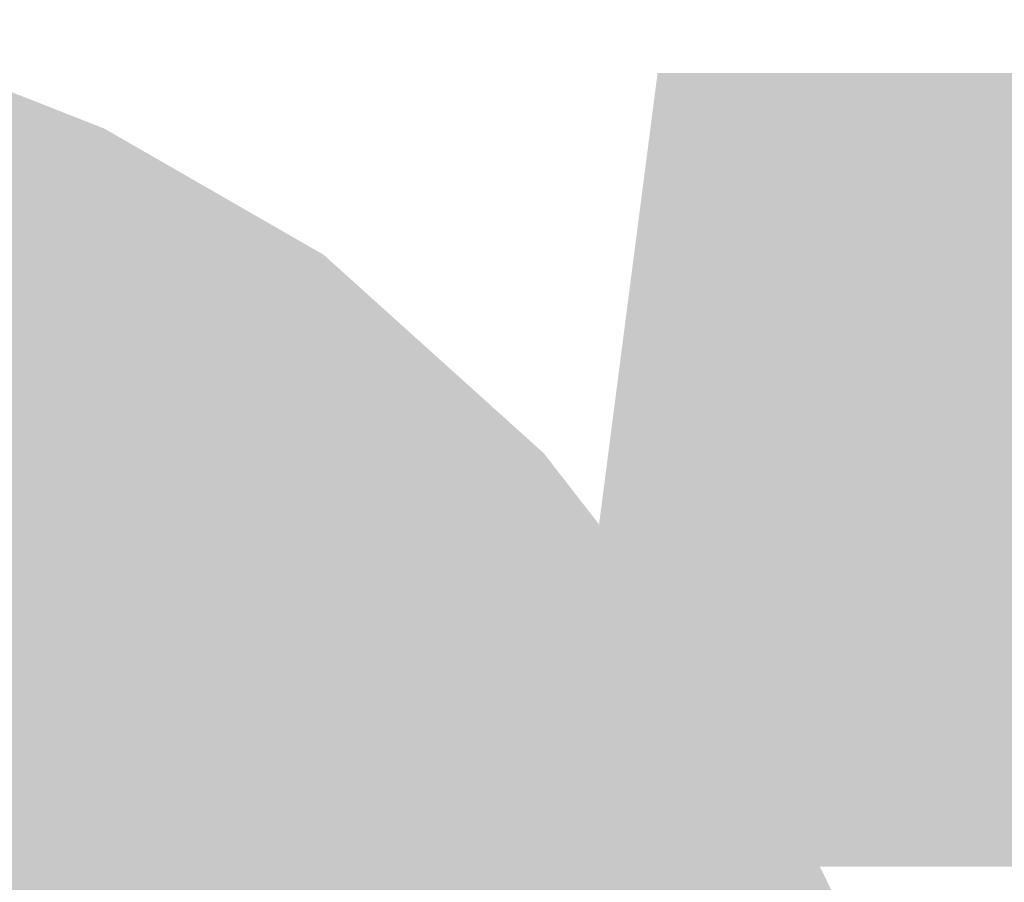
# Model space of a CAD drawing. Extents: x -2 to 113, y -136 to 16.
# Tile 323 of 541: x 12.73 to 13.87, y 14.49 to 15.49. Entities that reach past the tile are written whole.
import ezdxf

# ---------------------------------------------------------------- set-up
doc = ezdxf.new("R2010")
doc.units = 0
doc.header["$MEASUREMENT"] = 0
doc.linetypes.add('SOLID', pattern=[0])
doc.layers.get('0').update_dxf_attribs({"linetype": 'SOLID'})
for name, color, linetype in [('1', 7, 'SOLID'), ('10', 7, 'SOLID'), ('11', 7, 'SOLID'), ('12', 7, 'SOLID'), ('13', 7, 'SOLID'), ('14', 7, 'SOLID'), ('15', 7, 'SOLID'), ('16', 7, 'SOLID'), ('17', 7, 'SOLID'), ('18', 7, 'SOLID'), ('19', 7, 'SOLID'), ('2', 7, 'SOLID'), ('20', 7, 'SOLID'), ('21', 7, 'SOLID'), ('22', 7, 'SOLID'), ('23', 7, 'SOLID'), ('24', 7, 'SOLID'), ('25', 7, 'SOLID'), ('26', 7, 'SOLID'), ('27', 7, 'SOLID'), ('28', 7, 'SOLID'), ('29', 7, 'SOLID'), ('3', 7, 'SOLID'), ('30', 7, 'SOLID'), ('31', 7, 'SOLID'), ('32', 7, 'SOLID'), ('33', 7, 'SOLID'), ('34', 7, 'SOLID'), ('35', 7, 'SOLID'), ('36', 7, 'SOLID'), ('37', 7, 'SOLID'), ('38', 7, 'SOLID'), ('39', 7, 'SOLID'), ('4', 7, 'SOLID'), ('40', 7, 'SOLID'), ('41', 7, 'SOLID'), ('42', 7, 'SOLID'), ('43', 7, 'SOLID'), ('44', 7, 'SOLID'), ('45', 7, 'SOLID'), ('46', 7, 'SOLID'), ('47', 7, 'SOLID'), ('48', 7, 'SOLID'), ('49', 7, 'SOLID'), ('5', 7, 'SOLID'), ('50', 7, 'SOLID'), ('51', 7, 'SOLID'), ('52', 7, 'SOLID'), ('53', 7, 'SOLID'), ('54', 7, 'SOLID'), ('55', 7, 'SOLID'), ('56', 7, 'SOLID'), ('57', 7, 'SOLID'), ('58', 7, 'SOLID'), ('59', 7, 'SOLID'), ('6', 7, 'SOLID'), ('60', 7, 'SOLID'), ('61', 7, 'SOLID'), ('62', 7, 'SOLID'), ('63', 7, 'SOLID'), ('64', 7, 'SOLID'), ('65', 7, 'SOLID'), ('66', 7, 'SOLID'), ('67', 7, 'SOLID'), ('68', 7, 'SOLID'), ('7', 7, 'SOLID'), ('8', 7, 'SOLID'), ('9', 7, 'SOLID')]:
    doc.layers.add(name, color=color, linetype=linetype)

# ---------------------------------------------------------------- blocks, each defined once
blk = doc.blocks.new('DGRFC_SCDOT')
at = {"color": 7}
for points in [[(5998.019, 1940.67), (5746.317, 1419), (5998.019, 1940.67), (6305.317, 1248)], [(6194.317, 1873), (6093.817, 1912.5), (6194.317, 1873), (5998.019, 1940.67)], [(6467.593, 1671.111), (6194.317, 1873), (6467.593, 1671.111), (5998.019, 1940.67)], [(6467.593, 1671.111), (5998.019, 1940.67), (6467.593, 1671.111), (6305.317, 1248)], [(6538.361, 1907.5), (6474.372, 1414), (6538.361, 1907.5), (6949.907, 1414)], [(7540.22, 1414), (7983.957, 1907.5), (7540.22, 1414), (6538.361, 1907.5)], [(7540.22, 1414), (6538.361, 1907.5), (7540.22, 1414), (6949.907, 1414)], [(6467.593, 1671.111), (6330.737, 1794.501), (6467.593, 1671.111), (6194.317, 1873)], [(6734.166, 992.295), (6467.593, 1671.111), (6734.166, 992.295), (6305.317, 1248)], [(6623.949, 1445.352), (6562.817, 1548.5), (6623.949, 1445.352), (6467.593, 1671.111)], [(6734.166, 992.295), (6623.949, 1445.352), (6734.166, 992.295), (6467.593, 1671.111)], [(6695.718, 1260.64), (6660.317, 1371), (6695.718, 1260.64), (6623.949, 1445.352)], [(6734.166, 992.295), (6695.718, 1260.64), (6734.166, 992.295), (6623.949, 1445.352)], [(5746.317, 1419), (5907.317, 1248), (5746.317, 1419), (6305.317, 1248)]]:
    blk.add_solid(points, dxfattribs=at)

msp = doc.modelspace()

# ---------------------------------------------------------------- block references
at = {"xscale": 0.001868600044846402, "yscale": 0.001868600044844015, "zscale": 14.70588235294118}
msp.add_blockref('DGRFC_SCDOT', (1.2531, 11.8615), dxfattribs=at)
at = {"layer": '1', "xscale": 0.001868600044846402, "yscale": 0.001868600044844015, "zscale": 14.70588235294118}
msp.add_blockref('DGRFC_SCDOT', (1.2531, 11.8615), dxfattribs=at)
at = {"layer": '10', "xscale": 0.001868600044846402, "yscale": 0.001868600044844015, "zscale": 14.70588235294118}
msp.add_blockref('DGRFC_SCDOT', (1.2531, 11.8615), dxfattribs=at)
at = {"layer": '11', "xscale": 0.001868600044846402, "yscale": 0.001868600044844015, "zscale": 14.70588235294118}
msp.add_blockref('DGRFC_SCDOT', (1.2531, 11.8615), dxfattribs=at)
at = {"layer": '12', "xscale": 0.001868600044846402, "yscale": 0.001868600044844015, "zscale": 14.70588235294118}
msp.add_blockref('DGRFC_SCDOT', (1.2531, 11.8615), dxfattribs=at)
at = {"layer": '13', "xscale": 0.001868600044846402, "yscale": 0.001868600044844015, "zscale": 14.70588235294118}
msp.add_blockref('DGRFC_SCDOT', (1.2531, 11.8615), dxfattribs=at)
at = {"layer": '14', "xscale": 0.001868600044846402, "yscale": 0.001868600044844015, "zscale": 14.70588235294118}
msp.add_blockref('DGRFC_SCDOT', (1.2531, 11.8615), dxfattribs=at)
at = {"layer": '15', "xscale": 0.001868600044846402, "yscale": 0.001868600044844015, "zscale": 14.70588235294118}
msp.add_blockref('DGRFC_SCDOT', (1.2531, 11.8615), dxfattribs=at)
at = {"layer": '16', "xscale": 0.001868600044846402, "yscale": 0.001868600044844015, "zscale": 14.70588235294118}
msp.add_blockref('DGRFC_SCDOT', (1.2531, 11.8615), dxfattribs=at)
at = {"layer": '17', "xscale": 0.001868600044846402, "yscale": 0.001868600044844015, "zscale": 14.70588235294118}
msp.add_blockref('DGRFC_SCDOT', (1.2531, 11.8615), dxfattribs=at)
at = {"layer": '18', "xscale": 0.001868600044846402, "yscale": 0.001868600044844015, "zscale": 14.70588235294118}
msp.add_blockref('DGRFC_SCDOT', (1.2531, 11.8615), dxfattribs=at)
at = {"layer": '19', "xscale": 0.001868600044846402, "yscale": 0.001868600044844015, "zscale": 14.70588235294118}
msp.add_blockref('DGRFC_SCDOT', (1.2531, 11.8615), dxfattribs=at)
at = {"layer": '2', "xscale": 0.001868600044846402, "yscale": 0.001868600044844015, "zscale": 14.70588235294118}
msp.add_blockref('DGRFC_SCDOT', (1.2531, 11.8615), dxfattribs=at)
at = {"layer": '20', "xscale": 0.001868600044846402, "yscale": 0.001868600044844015, "zscale": 14.70588235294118}
msp.add_blockref('DGRFC_SCDOT', (1.2531, 11.8615), dxfattribs=at)
at = {"layer": '21', "xscale": 0.001868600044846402, "yscale": 0.001868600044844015, "zscale": 14.70588235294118}
msp.add_blockref('DGRFC_SCDOT', (1.2531, 11.8615), dxfattribs=at)
at = {"layer": '22', "xscale": 0.001868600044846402, "yscale": 0.001868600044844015, "zscale": 14.70588235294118}
msp.add_blockref('DGRFC_SCDOT', (1.2531, 11.8615), dxfattribs=at)
at = {"layer": '23', "xscale": 0.001868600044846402, "yscale": 0.001868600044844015, "zscale": 14.70588235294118}
msp.add_blockref('DGRFC_SCDOT', (1.2531, 11.8615), dxfattribs=at)
at = {"layer": '24', "xscale": 0.001868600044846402, "yscale": 0.001868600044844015, "zscale": 14.70588235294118}
msp.add_blockref('DGRFC_SCDOT', (1.2531, 11.8615), dxfattribs=at)
at = {"layer": '25', "xscale": 0.001868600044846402, "yscale": 0.001868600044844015, "zscale": 14.70588235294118}
msp.add_blockref('DGRFC_SCDOT', (1.2531, 11.8615), dxfattribs=at)
at = {"layer": '26', "xscale": 0.001868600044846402, "yscale": 0.001868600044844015, "zscale": 14.70588235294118}
msp.add_blockref('DGRFC_SCDOT', (1.2531, 11.8615), dxfattribs=at)
at = {"layer": '27', "xscale": 0.001868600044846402, "yscale": 0.001868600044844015, "zscale": 14.70588235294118}
msp.add_blockref('DGRFC_SCDOT', (1.2531, 11.8615), dxfattribs=at)
at = {"layer": '28', "xscale": 0.001868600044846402, "yscale": 0.001868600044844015, "zscale": 14.70588235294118}
msp.add_blockref('DGRFC_SCDOT', (1.2531, 11.8615), dxfattribs=at)
at = {"layer": '29', "xscale": 0.001868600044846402, "yscale": 0.001868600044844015, "zscale": 14.70588235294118}
msp.add_blockref('DGRFC_SCDOT', (1.2531, 11.8615), dxfattribs=at)
at = {"layer": '3', "xscale": 0.001868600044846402, "yscale": 0.001868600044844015, "zscale": 14.70588235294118}
msp.add_blockref('DGRFC_SCDOT', (1.2531, 11.8615), dxfattribs=at)
at = {"layer": '30', "xscale": 0.001868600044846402, "yscale": 0.001868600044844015, "zscale": 14.70588235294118}
msp.add_blockref('DGRFC_SCDOT', (1.2531, 11.8615), dxfattribs=at)
at = {"layer": '31', "xscale": 0.001868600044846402, "yscale": 0.001868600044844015, "zscale": 14.70588235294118}
msp.add_blockref('DGRFC_SCDOT', (1.2531, 11.8615), dxfattribs=at)
at = {"layer": '32', "xscale": 0.001868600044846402, "yscale": 0.001868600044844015, "zscale": 14.70588235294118}
msp.add_blockref('DGRFC_SCDOT', (1.2531, 11.8615), dxfattribs=at)
at = {"layer": '33', "xscale": 0.001868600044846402, "yscale": 0.001868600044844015, "zscale": 14.70588235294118}
msp.add_blockref('DGRFC_SCDOT', (1.2531, 11.8615), dxfattribs=at)
at = {"layer": '34', "xscale": 0.001868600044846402, "yscale": 0.001868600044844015, "zscale": 14.70588235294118}
msp.add_blockref('DGRFC_SCDOT', (1.2531, 11.8615), dxfattribs=at)
at = {"layer": '35', "xscale": 0.001868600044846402, "yscale": 0.001868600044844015, "zscale": 14.70588235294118}
msp.add_blockref('DGRFC_SCDOT', (1.2531, 11.8615), dxfattribs=at)
at = {"layer": '36', "xscale": 0.001868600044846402, "yscale": 0.001868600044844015, "zscale": 14.70588235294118}
msp.add_blockref('DGRFC_SCDOT', (1.2531, 11.8615), dxfattribs=at)
at = {"layer": '37', "xscale": 0.001868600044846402, "yscale": 0.001868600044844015, "zscale": 14.70588235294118}
msp.add_blockref('DGRFC_SCDOT', (1.2531, 11.8615), dxfattribs=at)
at = {"layer": '38', "xscale": 0.001868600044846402, "yscale": 0.001868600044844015, "zscale": 14.70588235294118}
msp.add_blockref('DGRFC_SCDOT', (1.2531, 11.8615), dxfattribs=at)
at = {"layer": '39', "xscale": 0.001868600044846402, "yscale": 0.001868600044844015, "zscale": 14.70588235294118}
msp.add_blockref('DGRFC_SCDOT', (1.2531, 11.8615), dxfattribs=at)
at = {"layer": '4', "xscale": 0.001868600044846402, "yscale": 0.001868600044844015, "zscale": 14.70588235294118}
msp.add_blockref('DGRFC_SCDOT', (1.2531, 11.8615), dxfattribs=at)
at = {"layer": '40', "xscale": 0.001868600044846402, "yscale": 0.001868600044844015, "zscale": 14.70588235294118}
msp.add_blockref('DGRFC_SCDOT', (1.2531, 11.8615), dxfattribs=at)
at = {"layer": '41', "xscale": 0.001868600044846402, "yscale": 0.001868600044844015, "zscale": 14.70588235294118}
msp.add_blockref('DGRFC_SCDOT', (1.2531, 11.8615), dxfattribs=at)
at = {"layer": '42', "xscale": 0.001868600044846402, "yscale": 0.001868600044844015, "zscale": 14.70588235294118}
msp.add_blockref('DGRFC_SCDOT', (1.2531, 11.8615), dxfattribs=at)
at = {"layer": '43', "xscale": 0.001868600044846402, "yscale": 0.001868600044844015, "zscale": 14.70588235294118}
msp.add_blockref('DGRFC_SCDOT', (1.2531, 11.8615), dxfattribs=at)
at = {"layer": '44', "xscale": 0.001868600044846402, "yscale": 0.001868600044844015, "zscale": 14.70588235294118}
msp.add_blockref('DGRFC_SCDOT', (1.2531, 11.8615), dxfattribs=at)
at = {"layer": '45', "xscale": 0.001868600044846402, "yscale": 0.001868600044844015, "zscale": 14.70588235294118}
msp.add_blockref('DGRFC_SCDOT', (1.2531, 11.8615), dxfattribs=at)
at = {"layer": '46', "xscale": 0.001868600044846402, "yscale": 0.001868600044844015, "zscale": 14.70588235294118}
msp.add_blockref('DGRFC_SCDOT', (1.2531, 11.8615), dxfattribs=at)
at = {"layer": '47', "xscale": 0.001868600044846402, "yscale": 0.001868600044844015, "zscale": 14.70588235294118}
msp.add_blockref('DGRFC_SCDOT', (1.2531, 11.8615), dxfattribs=at)
at = {"layer": '48', "xscale": 0.001868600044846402, "yscale": 0.001868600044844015, "zscale": 14.70588235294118}
msp.add_blockref('DGRFC_SCDOT', (1.2531, 11.8615), dxfattribs=at)
at = {"layer": '49', "xscale": 0.001868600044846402, "yscale": 0.001868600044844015, "zscale": 14.70588235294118}
msp.add_blockref('DGRFC_SCDOT', (1.2531, 11.8615), dxfattribs=at)
at = {"layer": '5', "xscale": 0.001868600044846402, "yscale": 0.001868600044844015, "zscale": 14.70588235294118}
msp.add_blockref('DGRFC_SCDOT', (1.2531, 11.8615), dxfattribs=at)
at = {"layer": '50', "xscale": 0.001868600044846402, "yscale": 0.001868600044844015, "zscale": 14.70588235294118}
msp.add_blockref('DGRFC_SCDOT', (1.2531, 11.8615), dxfattribs=at)
at = {"layer": '51', "xscale": 0.001868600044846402, "yscale": 0.001868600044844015, "zscale": 14.70588235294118}
msp.add_blockref('DGRFC_SCDOT', (1.2531, 11.8615), dxfattribs=at)
at = {"layer": '52', "xscale": 0.001868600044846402, "yscale": 0.001868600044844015, "zscale": 14.70588235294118}
msp.add_blockref('DGRFC_SCDOT', (1.2531, 11.8615), dxfattribs=at)
at = {"layer": '53', "xscale": 0.001868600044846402, "yscale": 0.001868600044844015, "zscale": 14.70588235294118}
msp.add_blockref('DGRFC_SCDOT', (1.2531, 11.8615), dxfattribs=at)
at = {"layer": '54', "xscale": 0.001868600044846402, "yscale": 0.001868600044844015, "zscale": 14.70588235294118}
msp.add_blockref('DGRFC_SCDOT', (1.2531, 11.8615), dxfattribs=at)
at = {"layer": '55', "xscale": 0.001868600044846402, "yscale": 0.001868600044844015, "zscale": 14.70588235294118}
msp.add_blockref('DGRFC_SCDOT', (1.2531, 11.8615), dxfattribs=at)
at = {"layer": '56', "xscale": 0.001868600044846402, "yscale": 0.001868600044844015, "zscale": 14.70588235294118}
msp.add_blockref('DGRFC_SCDOT', (1.2531, 11.8615), dxfattribs=at)
at = {"layer": '57', "xscale": 0.001868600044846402, "yscale": 0.001868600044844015, "zscale": 14.70588235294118}
msp.add_blockref('DGRFC_SCDOT', (1.2531, 11.8615), dxfattribs=at)
at = {"layer": '58', "xscale": 0.001868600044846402, "yscale": 0.001868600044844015, "zscale": 14.70588235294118}
msp.add_blockref('DGRFC_SCDOT', (1.2531, 11.8615), dxfattribs=at)
at = {"layer": '59', "xscale": 0.001868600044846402, "yscale": 0.001868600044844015, "zscale": 14.70588235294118}
msp.add_blockref('DGRFC_SCDOT', (1.2531, 11.8615), dxfattribs=at)
at = {"layer": '6', "xscale": 0.001868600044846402, "yscale": 0.001868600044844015, "zscale": 14.70588235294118}
msp.add_blockref('DGRFC_SCDOT', (1.2531, 11.8615), dxfattribs=at)
at = {"layer": '60', "xscale": 0.001868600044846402, "yscale": 0.001868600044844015, "zscale": 14.70588235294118}
msp.add_blockref('DGRFC_SCDOT', (1.2531, 11.8615), dxfattribs=at)
at = {"layer": '61', "xscale": 0.001868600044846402, "yscale": 0.001868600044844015, "zscale": 14.70588235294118}
msp.add_blockref('DGRFC_SCDOT', (1.2531, 11.8615), dxfattribs=at)
at = {"layer": '62', "xscale": 0.001868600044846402, "yscale": 0.001868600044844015, "zscale": 14.70588235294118}
msp.add_blockref('DGRFC_SCDOT', (1.2531, 11.8615), dxfattribs=at)
at = {"layer": '63', "xscale": 0.001868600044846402, "yscale": 0.001868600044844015, "zscale": 14.70588235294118}
msp.add_blockref('DGRFC_SCDOT', (1.2531, 11.8615), dxfattribs=at)
at = {"layer": '64', "xscale": 0.001868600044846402, "yscale": 0.001868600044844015, "zscale": 14.70588235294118}
msp.add_blockref('DGRFC_SCDOT', (1.2531, 11.8615), dxfattribs=at)
at = {"layer": '65', "xscale": 0.001868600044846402, "yscale": 0.001868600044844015, "zscale": 14.70588235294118}
msp.add_blockref('DGRFC_SCDOT', (1.2531, 11.8615), dxfattribs=at)
at = {"layer": '66', "xscale": 0.001868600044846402, "yscale": 0.001868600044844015, "zscale": 14.70588235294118}
msp.add_blockref('DGRFC_SCDOT', (1.2531, 11.8615), dxfattribs=at)
at = {"layer": '67', "xscale": 0.001868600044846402, "yscale": 0.001868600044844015, "zscale": 14.70588235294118}
msp.add_blockref('DGRFC_SCDOT', (1.2531, 11.8615), dxfattribs=at)
at = {"layer": '68', "xscale": 0.001868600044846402, "yscale": 0.001868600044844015, "zscale": 14.70588235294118}
msp.add_blockref('DGRFC_SCDOT', (1.2531, 11.8615), dxfattribs=at)
at = {"layer": '7', "xscale": 0.001868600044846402, "yscale": 0.001868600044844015, "zscale": 14.70588235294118}
msp.add_blockref('DGRFC_SCDOT', (1.2531, 11.8615), dxfattribs=at)
at = {"layer": '8', "xscale": 0.001868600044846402, "yscale": 0.001868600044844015, "zscale": 14.70588235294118}
msp.add_blockref('DGRFC_SCDOT', (1.2531, 11.8615), dxfattribs=at)
at = {"layer": '9', "xscale": 0.001868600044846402, "yscale": 0.001868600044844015, "zscale": 14.70588235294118}
msp.add_blockref('DGRFC_SCDOT', (1.2531, 11.8615), dxfattribs=at)

doc.saveas('drawing.dxf')
